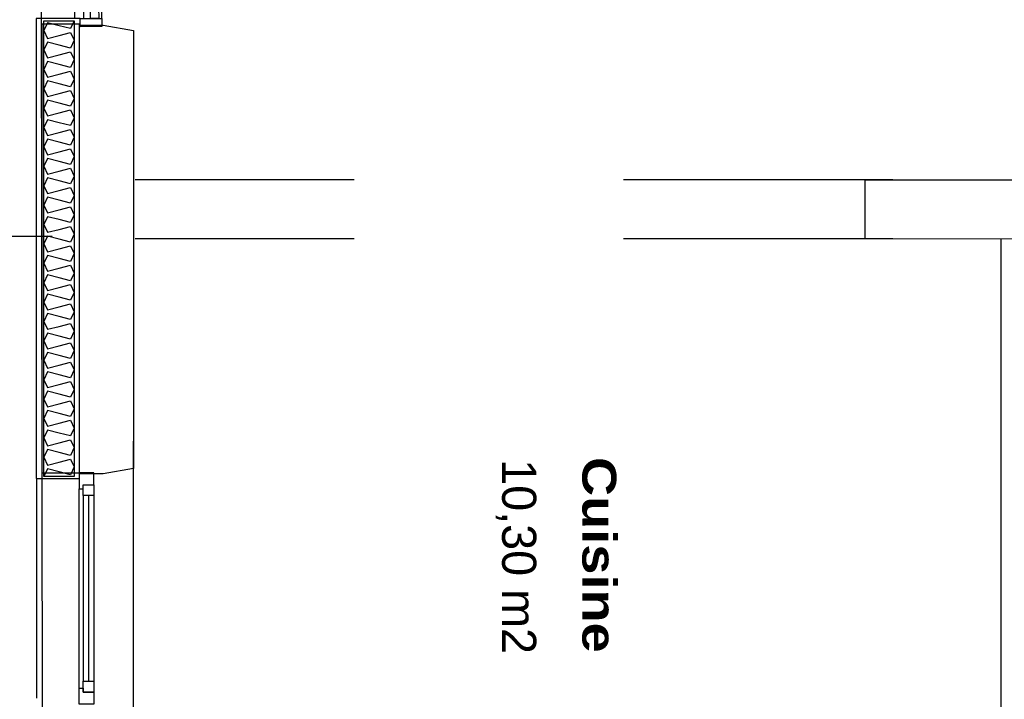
# Model space of a CAD drawing. Header units: millimetres. Extents: x -15 to 127, y -65 to 67.
# Tile 419 of 476: x 111.292 to 111.658, y 30.493 to 30.745. Entities that reach past the tile are written whole.
import ezdxf

# ---------------------------------------------------------------- set-up
doc = ezdxf.new("R2010")
doc.units = ezdxf.units.MM
doc.header["$MEASUREMENT"] = 0
doc.linetypes.add('PC_DASH_2', pattern=[0.125, 0.055556, -0.069444])
doc.layers.add('Calque 5', color=7, linetype='Continuous')
doc.styles.get("Standard").update_dxf_attribs({"font": 'BKANT.TTF'})

# ---------------------------------------------------------------- blocks, each defined once
blk = doc.blocks.new('PD_30734')
at = {"layer": 'Calque 5', "color": 0}
for points in [[(43.77412, -36.18201), (43.77412, -36.35131), (43.76275, -36.35131), (43.76275, -36.18201), (43.77412, -36.18201)], [(43.77412, -36.18201), (43.7727, -36.18491), (43.76844, -36.18381), (43.76417, -36.1827), (43.76275, -36.18561), (43.76417, -36.18852), (43.76844, -36.18741), (43.7727, -36.1863), (43.77412, -36.18921), (43.7727, -36.19212), (43.76844, -36.19101), (43.76417, -36.18991), (43.76275, -36.19281), (43.76417, -36.19572), (43.76844, -36.19461), (43.7727, -36.19351), (43.77412, -36.19642), (43.7727, -36.19932), (43.76844, -36.19822), (43.76417, -36.19711), (43.76275, -36.20002), (43.76417, -36.20293), (43.76844, -36.20182), (43.7727, -36.20071), (43.77412, -36.20362), (43.7727, -36.20653), (43.76844, -36.20542), (43.76417, -36.20431), (43.76275, -36.20722), (43.76417, -36.21013), (43.76844, -36.20902), (43.7727, -36.20792), (43.77412, -36.21082), (43.7727, -36.21373), (43.76844, -36.21263), (43.76417, -36.21152), (43.76275, -36.21443), (43.76417, -36.21733), (43.76844, -36.21623), (43.7727, -36.21512), (43.77412, -36.21803), (43.7727, -36.22094), (43.76844, -36.21983), (43.76417, -36.21872), (43.76275, -36.22163), (43.76417, -36.22454), (43.76844, -36.22343), (43.7727, -36.22233), (43.77412, -36.22523), (43.7727, -36.22814), (43.76844, -36.22703), (43.76417, -36.22593), (43.76275, -36.22884), (43.76417, -36.23174), (43.76844, -36.23064), (43.7727, -36.22953), (43.77412, -36.23244), (43.7727, -36.23535), (43.76844, -36.23424), (43.76417, -36.23313), (43.76275, -36.23604), (43.76417, -36.23895), (43.76844, -36.23784), (43.7727, -36.23674), (43.77412, -36.23964), (43.7727, -36.24255), (43.76844, -36.24144), (43.76417, -36.24034), (43.76275, -36.24324), (43.76417, -36.24615), (43.76844, -36.24505), (43.7727, -36.24394), (43.77412, -36.24685), (43.7727, -36.24975), (43.76844, -36.24865), (43.76417, -36.24754), (43.76275, -36.25045), (43.76417, -36.25336), (43.76844, -36.25225), (43.7727, -36.25114), (43.77412, -36.25405), (43.7727, -36.25696), (43.76844, -36.25585), (43.76417, -36.25475), (43.76275, -36.25765), (43.76417, -36.26056), (43.76844, -36.25946), (43.7727, -36.25835), (43.77412, -36.26126), (43.7727, -36.26416), (43.76844, -36.26306), (43.76417, -36.26195), (43.76275, -36.26486), (43.76417, -36.26777), (43.76844, -36.26666), (43.7727, -36.26555), (43.77412, -36.26846), (43.7727, -36.27137), (43.76844, -36.27026), (43.76417, -36.26916), (43.76275, -36.27206), (43.76417, -36.27497), (43.76844, -36.27386), (43.7727, -36.27276), (43.77412, -36.27567), (43.7727, -36.27857), (43.76844, -36.27747), (43.76417, -36.27636), (43.76275, -36.27927), (43.76417, -36.28218), (43.76844, -36.28107), (43.7727, -36.27996), (43.77412, -36.28287), (43.7727, -36.28578), (43.76844, -36.28467), (43.76417, -36.28356), (43.76275, -36.28647), (43.76417, -36.28938), (43.76844, -36.28827), (43.7727, -36.28717), (43.77412, -36.29007), (43.7727, -36.29298), (43.76844, -36.29188), (43.76417, -36.29077), (43.76275, -36.29368), (43.76417, -36.29658), (43.76844, -36.29548), (43.7727, -36.29437), (43.77412, -36.29728), (43.7727, -36.30019), (43.76844, -36.29908), (43.76417, -36.29797), (43.76275, -36.30088), (43.76417, -36.30379), (43.76844, -36.30268), (43.7727, -36.30158), (43.77412, -36.30448), (43.7727, -36.30739), (43.76844, -36.30628), (43.76417, -36.30518), (43.76275, -36.30809), (43.76417, -36.31099), (43.76844, -36.30989), (43.7727, -36.30878), (43.77412, -36.31169), (43.7727, -36.3146), (43.76844, -36.31349), (43.76417, -36.31238), (43.76275, -36.31529), (43.76417, -36.3182), (43.76844, -36.31709), (43.7727, -36.31599), (43.77412, -36.31889), (43.7727, -36.3218), (43.76844, -36.32069), (43.76417, -36.31959), (43.76275, -36.3225), (43.76417, -36.3254), (43.76844, -36.3243), (43.7727, -36.32319), (43.77412, -36.3261), (43.7727, -36.329), (43.76844, -36.3279), (43.76417, -36.32679), (43.76275, -36.3297), (43.76417, -36.33261), (43.76844, -36.3315), (43.7727, -36.33039), (43.77412, -36.3333), (43.7727, -36.33621), (43.76844, -36.3351), (43.76417, -36.334), (43.76275, -36.3369), (43.76417, -36.33981), (43.76844, -36.33871), (43.7727, -36.3376), (43.77412, -36.34051), (43.7727, -36.34341), (43.76844, -36.34231), (43.76417, -36.3412), (43.76275, -36.34411), (43.76417, -36.34702), (43.76844, -36.34591), (43.7727, -36.3448), (43.77412, -36.34771), (43.7727, -36.35062), (43.76844, -36.34951), (43.76417, -36.34841), (43.76275, -36.35131)]]:
    blk.add_lwpolyline(points, dxfattribs=at)
blk = doc.blocks.new('PD_30804')
at = {"layer": 'Calque 5', "color": 0}
for p, q in [((43.77571, -36.00117), (43.77371, -36.00118)), ((43.77432, -36.18118), (43.77371, -36.00118)), ((43.78186, -36.08915), (43.78156, -36.00115)), ((43.78432, -36.18115), (43.78371, -36.00115)), ((43.77608, -36.00517), (43.77636, -36.08917)), ((43.77767, -36.08903), (43.77739, -36.00522)), ((43.77908, -36.00516), (43.77936, -36.08916)), ((43.77767, -36.18117), (43.77737, -36.09317)), ((43.78015, -36.17716), (43.77987, -36.09316)), ((43.78145, -36.1773), (43.78117, -36.09323)), ((43.78315, -36.17715), (43.78287, -36.09315)), ((43.77632, -36.18117), (43.77432, -36.18118))]:
    blk.add_line(p, q, dxfattribs=at)
for points in [[(43.7837, -35.99815), (43.7757, -35.99817), (43.77571, -36.00117), (43.78371, -36.00115), (43.7837, -35.99815)], [(43.77606, -36.00117), (43.77608, -36.00517), (43.77908, -36.00516), (43.77906, -36.00116), (43.77606, -36.00117)], [(43.77637, -36.09317), (43.77636, -36.08917), (43.77936, -36.08916), (43.77937, -36.09316), (43.77637, -36.09317)], [(43.77987, -36.09316), (43.77986, -36.08916), (43.78286, -36.08915), (43.78287, -36.09315), (43.77987, -36.09316)], [(43.78017, -36.18116), (43.78015, -36.17716), (43.78315, -36.17715), (43.78317, -36.18115), (43.78017, -36.18116)], [(43.78433, -36.18415), (43.77633, -36.18417), (43.77632, -36.18117), (43.78432, -36.18115), (43.78433, -36.18415)]]:
    blk.add_lwpolyline(points, dxfattribs=at)
blk = doc.blocks.new('PD_32080')
at = {"layer": 'Calque 5', "color": 0}
for points in [[(43.77412, -36.18201), (43.77412, -36.35131), (43.76275, -36.35131), (43.76275, -36.18201), (43.77412, -36.18201)], [(43.77412, -36.18201), (43.7727, -36.18491), (43.76844, -36.18381), (43.76417, -36.1827), (43.76275, -36.18561), (43.76417, -36.18852), (43.76844, -36.18741), (43.7727, -36.1863), (43.77412, -36.18921), (43.7727, -36.19212), (43.76844, -36.19101), (43.76417, -36.18991), (43.76275, -36.19281), (43.76417, -36.19572), (43.76844, -36.19461), (43.7727, -36.19351), (43.77412, -36.19642), (43.7727, -36.19932), (43.76844, -36.19822), (43.76417, -36.19711), (43.76275, -36.20002), (43.76417, -36.20293), (43.76844, -36.20182), (43.7727, -36.20071), (43.77412, -36.20362), (43.7727, -36.20653), (43.76844, -36.20542), (43.76417, -36.20431), (43.76275, -36.20722), (43.76417, -36.21013), (43.76844, -36.20902), (43.7727, -36.20792), (43.77412, -36.21082), (43.7727, -36.21373), (43.76844, -36.21263), (43.76417, -36.21152), (43.76275, -36.21443), (43.76417, -36.21733), (43.76844, -36.21623), (43.7727, -36.21512), (43.77412, -36.21803), (43.7727, -36.22094), (43.76844, -36.21983), (43.76417, -36.21872), (43.76275, -36.22163), (43.76417, -36.22454), (43.76844, -36.22343), (43.7727, -36.22233), (43.77412, -36.22523), (43.7727, -36.22814), (43.76844, -36.22703), (43.76417, -36.22593), (43.76275, -36.22884), (43.76417, -36.23174), (43.76844, -36.23064), (43.7727, -36.22953), (43.77412, -36.23244), (43.7727, -36.23535), (43.76844, -36.23424), (43.76417, -36.23313), (43.76275, -36.23604), (43.76417, -36.23895), (43.76844, -36.23784), (43.7727, -36.23674), (43.77412, -36.23964), (43.7727, -36.24255), (43.76844, -36.24144), (43.76417, -36.24034), (43.76275, -36.24324), (43.76417, -36.24615), (43.76844, -36.24505), (43.7727, -36.24394), (43.77412, -36.24685), (43.7727, -36.24975), (43.76844, -36.24865), (43.76417, -36.24754), (43.76275, -36.25045), (43.76417, -36.25336), (43.76844, -36.25225), (43.7727, -36.25114), (43.77412, -36.25405), (43.7727, -36.25696), (43.76844, -36.25585), (43.76417, -36.25475), (43.76275, -36.25765), (43.76417, -36.26056), (43.76844, -36.25946), (43.7727, -36.25835), (43.77412, -36.26126), (43.7727, -36.26416), (43.76844, -36.26306), (43.76417, -36.26195), (43.76275, -36.26486), (43.76417, -36.26777), (43.76844, -36.26666), (43.7727, -36.26555), (43.77412, -36.26846), (43.7727, -36.27137), (43.76844, -36.27026), (43.76417, -36.26916), (43.76275, -36.27206), (43.76417, -36.27497), (43.76844, -36.27386), (43.7727, -36.27276), (43.77412, -36.27567), (43.7727, -36.27857), (43.76844, -36.27747), (43.76417, -36.27636), (43.76275, -36.27927), (43.76417, -36.28218), (43.76844, -36.28107), (43.7727, -36.27996), (43.77412, -36.28287), (43.7727, -36.28578), (43.76844, -36.28467), (43.76417, -36.28356), (43.76275, -36.28647), (43.76417, -36.28938), (43.76844, -36.28827), (43.7727, -36.28717), (43.77412, -36.29007), (43.7727, -36.29298), (43.76844, -36.29188), (43.76417, -36.29077), (43.76275, -36.29368), (43.76417, -36.29658), (43.76844, -36.29548), (43.7727, -36.29437), (43.77412, -36.29728), (43.7727, -36.30019), (43.76844, -36.29908), (43.76417, -36.29797), (43.76275, -36.30088), (43.76417, -36.30379), (43.76844, -36.30268), (43.7727, -36.30158), (43.77412, -36.30448), (43.7727, -36.30739), (43.76844, -36.30628), (43.76417, -36.30518), (43.76275, -36.30809), (43.76417, -36.31099), (43.76844, -36.30989), (43.7727, -36.30878), (43.77412, -36.31169), (43.7727, -36.3146), (43.76844, -36.31349), (43.76417, -36.31238), (43.76275, -36.31529), (43.76417, -36.3182), (43.76844, -36.31709), (43.7727, -36.31599), (43.77412, -36.31889), (43.7727, -36.3218), (43.76844, -36.32069), (43.76417, -36.31959), (43.76275, -36.3225), (43.76417, -36.3254), (43.76844, -36.3243), (43.7727, -36.32319), (43.77412, -36.3261), (43.7727, -36.329), (43.76844, -36.3279), (43.76417, -36.32679), (43.76275, -36.3297), (43.76417, -36.33261), (43.76844, -36.3315), (43.7727, -36.33039), (43.77412, -36.3333), (43.7727, -36.33621), (43.76844, -36.3351), (43.76417, -36.334), (43.76275, -36.3369), (43.76417, -36.33981), (43.76844, -36.33871), (43.7727, -36.3376), (43.77412, -36.34051), (43.7727, -36.34341), (43.76844, -36.34231), (43.76417, -36.3412), (43.76275, -36.34411), (43.76417, -36.34702), (43.76844, -36.34591), (43.7727, -36.3448), (43.77412, -36.34771), (43.7727, -36.35062), (43.76844, -36.34951), (43.76417, -36.34841), (43.76275, -36.35131)]]:
    blk.add_lwpolyline(points, dxfattribs=at)
blk = doc.blocks.new('PD_32150')
at = {"layer": 'Calque 5', "color": 0}
for p, q in [((43.77571, -36.00117), (43.77371, -36.00118)), ((43.77432, -36.18118), (43.77371, -36.00118)), ((43.78186, -36.08915), (43.78156, -36.00115)), ((43.78432, -36.18115), (43.78371, -36.00115)), ((43.77608, -36.00517), (43.77636, -36.08917)), ((43.77767, -36.08903), (43.77739, -36.00522)), ((43.77908, -36.00516), (43.77936, -36.08916)), ((43.77767, -36.18117), (43.77737, -36.09317)), ((43.78015, -36.17716), (43.77987, -36.09316)), ((43.78145, -36.1773), (43.78117, -36.09323)), ((43.78315, -36.17715), (43.78287, -36.09315)), ((43.77632, -36.18117), (43.77432, -36.18118))]:
    blk.add_line(p, q, dxfattribs=at)
for points in [[(43.7837, -35.99815), (43.7757, -35.99817), (43.77571, -36.00117), (43.78371, -36.00115), (43.7837, -35.99815)], [(43.77606, -36.00117), (43.77608, -36.00517), (43.77908, -36.00516), (43.77906, -36.00116), (43.77606, -36.00117)], [(43.77637, -36.09317), (43.77636, -36.08917), (43.77936, -36.08916), (43.77937, -36.09316), (43.77637, -36.09317)], [(43.77987, -36.09316), (43.77986, -36.08916), (43.78286, -36.08915), (43.78287, -36.09315), (43.77987, -36.09316)], [(43.78017, -36.18116), (43.78015, -36.17716), (43.78315, -36.17715), (43.78317, -36.18115), (43.78017, -36.18116)], [(43.78433, -36.18415), (43.77633, -36.18417), (43.77632, -36.18117), (43.78432, -36.18115), (43.78433, -36.18415)]]:
    blk.add_lwpolyline(points, dxfattribs=at)

msp = doc.modelspace()

# ---------------------------------------------------------------- linework, layer by layer
at = {"layer": 'Calque 5', "color": 0, "linetype": 'PC_DASH_2'}
for p, q in [((112.01638, 30.68578), (111.33505, 30.68578)), ((112.01638, 30.68578), (111.33505, 30.68578)), ((112.01638, 30.66383), (111.33505, 30.66383)), ((112.01638, 30.66383), (111.33505, 30.66383))]:
    msp.add_line(p, q, dxfattribs=at)
at = {"layer": 'Calque 5', "color": 0}
for p, q in [((111.20422, 30.66476), (111.30424, 30.66476)), ((111.20422, 30.66476), (111.30424, 30.66476)), ((111.65657, 30.39586), (111.65657, 30.66383)), ((111.65657, 30.39586), (111.65657, 30.66383)), ((111.30484, 30.64416), (111.30484, 30.64416)), ((111.30484, 30.64416), (111.30484, 30.64416)), ((111.33444, 30.47918), (111.33444, 30.5887)), ((111.33444, 30.47918), (111.33444, 30.5887)), ((111.29843, 30.57474), (111.29843, 30.49314)), ((111.29843, 30.57474), (111.29843, 30.49314)), ((111.31427, 30.49694), (111.31427, 30.57094)), ((111.31427, 30.49694), (111.31427, 30.57094)), ((111.31577, 30.56844), (111.31577, 30.49944)), ((111.31577, 30.56844), (111.31577, 30.49944)), ((111.31777, 30.56844), (111.31777, 30.49944)), ((111.31777, 30.56844), (111.31777, 30.49944)), ((111.31977, 30.56844), (111.31977, 30.49944)), ((111.31977, 30.56844), (111.31977, 30.49944))]:
    msp.add_line(p, q, dxfattribs=at)
for points in [[(115.44151, 29.1921), (111.05061, 29.1921), (111.05061, 29.19079), (111.05061, 29.70111), (111.20672, 29.70111), (111.20672, 30.07369), (111.30118, 30.07369), (111.29987, 31.01694), (111.83119, 31.01038), (111.86005, 31.01825)], [(115.44151, 29.1921), (111.05061, 29.1921), (111.05061, 29.70111), (111.20672, 29.70111), (111.20672, 30.07369), (111.30118, 30.07369), (111.29987, 31.01694), (112.05683, 31.01825), (112.05683, 30.71389), (114.51269, 30.71389), (114.51269, 30.77686), (114.89052, 30.77686), (114.88527, 30.29934), (115.08468, 30.29934), (115.08468, 29.89002), (115.33131, 29.89527), (115.44151, 29.1921)], [(115.44151, 29.1921), (111.05061, 29.1921), (111.05061, 29.19079), (111.05061, 29.70111), (111.20672, 29.70111), (111.20672, 30.07369), (111.30118, 30.07369), (111.29987, 31.01694), (111.83119, 31.01038), (111.86005, 31.01825)], [(115.44151, 29.1921), (111.05061, 29.1921), (111.05061, 29.70111), (111.20672, 29.70111), (111.20672, 30.07369), (111.30118, 30.07369), (111.29987, 31.01694), (112.05683, 31.01825), (112.05683, 30.71389), (114.51269, 30.71389), (114.51269, 30.77686), (114.89052, 30.77686), (114.88527, 30.29934), (115.08468, 30.29934), (115.08468, 29.89002), (115.33131, 29.89527), (115.44151, 29.1921)], [(111.31426, 30.74564), (111.29826, 30.74564), (111.29826, 30.57474), (111.31426, 30.57474)], [(111.31426, 30.74564), (111.29826, 30.74564), (111.29826, 30.57474), (111.31426, 30.57474)], [(111.31426, 30.74364), (111.31426, 30.57674), (111.30055, 30.57674), (111.30055, 30.74364), (111.31426, 30.74364)], [(111.31426, 30.74364), (111.31426, 30.57674), (111.30055, 30.57674), (111.30055, 30.74364), (111.31426, 30.74364)], [(111.33444, 30.74119), (111.33444, 30.57855), (111.32318, 30.57657), (111.32185, 30.57657), (111.31444, 30.57657), (111.31444, 30.74318), (111.32318, 30.74318), (111.33444, 30.74119)], [(111.33444, 30.74119), (111.33444, 30.57855), (111.32318, 30.57657), (111.32185, 30.57657), (111.31444, 30.57657), (111.31444, 30.74318), (111.32318, 30.74318), (111.33444, 30.74119)], [(111.72667, 30.66369), (111.60616, 30.66378), (111.60616, 30.68578), (111.72667, 30.68569), (111.72667, 30.66369)], [(111.72667, 30.66369), (111.60616, 30.66378), (111.60616, 30.68578), (111.72667, 30.68569), (111.72667, 30.66369)], [(111.31977, 30.57694), (111.31427, 30.57694), (111.31427, 30.57094), (111.31577, 30.57094), (111.31577, 30.57244), (111.31977, 30.57244), (111.31977, 30.57694)], [(111.31977, 30.57694), (111.31427, 30.57694), (111.31427, 30.57094), (111.31577, 30.57094), (111.31577, 30.57244), (111.31977, 30.57244), (111.31977, 30.57694)], [(111.31977, 30.57244), (111.31977, 30.56844), (111.31577, 30.56844), (111.31577, 30.57244), (111.31977, 30.57244)], [(111.31977, 30.57244), (111.31977, 30.56844), (111.31577, 30.56844), (111.31577, 30.57244), (111.31977, 30.57244)], [(111.31977, 30.49944), (111.31977, 30.49544), (111.31577, 30.49544), (111.31577, 30.49944), (111.31977, 30.49944)], [(111.31977, 30.49944), (111.31977, 30.49544), (111.31577, 30.49544), (111.31577, 30.49944), (111.31977, 30.49944)], [(111.31977, 30.49094), (111.31427, 30.49094), (111.31427, 30.49694), (111.31577, 30.49694), (111.31577, 30.49544), (111.31977, 30.49544), (111.31977, 30.49094)], [(111.31977, 30.49094), (111.31427, 30.49094), (111.31427, 30.49694), (111.31577, 30.49694), (111.31577, 30.49544), (111.31977, 30.49544), (111.31977, 30.49094)]]:
    msp.add_lwpolyline(points, dxfattribs=at)

# ---------------------------------------------------------------- block references
at = {"layer": 'Calque 5'}
for name in ['PD_30804', 'PD_32150', 'PD_30734', 'PD_32080']:
    msp.add_blockref(name, (67.53836, 66.92678), dxfattribs=at)

# ---------------------------------------------------------------- texts
at = {"layer": 'Calque 5', "color": 0, "width": 0.0705556, "attachment_point": 1, "rotation": 270}
for s, insert, char_height in [('{\\fArial Black|b0|i0|c0|p34;Cuisine}', (111.51369, 30.58276), 0.0125861), ('{\\fArial Black|b0|i0|c0|p34;Cuisine}', (111.51369, 30.58276), 0.0125861), ('{\\fArial|b0|i0|c0|p34;\\W0.98;10,30 m2}', (111.48399, 30.58195), 0.012678), ('{\\fArial|b0|i0|c0|p34;\\W0.98;10,30 m2}', (111.48399, 30.58195), 0.012678)]:
    msp.add_mtext(s, dxfattribs=dict(at, insert=insert, char_height=char_height))

doc.saveas('drawing.dxf')
